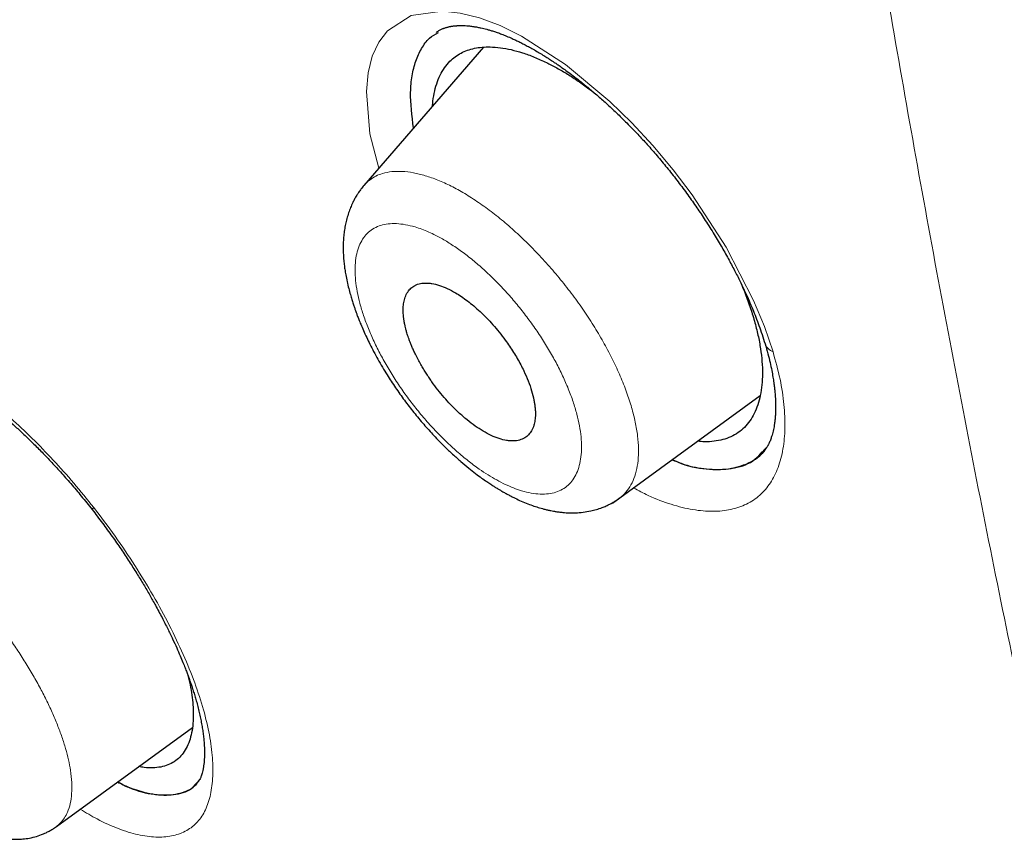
# Model space of a CAD drawing. Header units: millimetres. Extents: x 8 to 473, y 11 to 654.
# Tile 57 of 656: x 399 to 408, y 183 to 191. Entities that reach past the tile are written whole.
import ezdxf

# ---------------------------------------------------------------- set-up
doc = ezdxf.new("R2010")
doc.units = ezdxf.units.MM

msp = doc.modelspace()

# ---------------------------------------------------------------- linework, layer by layer
at = {"color": 7, "linetype": 'Continuous', "lineweight": 30}
for p, q in [((403.2013, 190.4372), (402.054, 189.11)), ((402.0554, 189.1089), (402.0565, 189.1104)), ((404.4393, 186.0588), (405.8571, 187.092)), ((405.9231, 186.5997), (405.85, 186.5239)), ((399.1063, 182.9566), (400.4093, 183.9061)), ((400.4512, 183.3771), (400.4244, 183.348)), ((400.4849, 183.4137), (400.4613, 183.3881)), ((400.4495, 183.3649), (400.4468, 183.3622)), ((399.1055, 182.9576), (399.1048, 182.957))]:
    msp.add_line(p, q, dxfattribs=at)
at = {"color": 8, "linetype": 'Continuous', "lineweight": 0, "flags": 128}
msp.add_lwpolyline([(402.1976, 189.2762), (402.1126, 189.6037), (402.0787, 190.013), (402.0951, 190.1915), (402.1343, 190.3493), (402.1964, 190.4841), (402.2804, 190.5946), (402.5084, 190.7408), (402.8069, 190.7834), (402.9791, 190.7645), (403.1647, 190.718), (403.3613, 190.6437), (403.5657, 190.5432), (403.9889, 190.2706), (404.4155, 189.9155), (404.6241, 189.7117), (404.8265, 189.4929), (405.0202, 189.2612), (405.203, 189.0192), (405.5295, 188.516), (405.7928, 188.0062), (405.8967, 187.756), (405.9798, 187.5129), (405.9798, 187.5129)], dxfattribs=at)
at = {"color": 8, "linetype": 'Continuous', "lineweight": 0}
for centre, radius, start, end in [((406.0258, 187.6352), 0.1307, 200.08327, 249.37572), ((399.4815, 185.9874), 0.0371, 122.53692, 162.17736)]:
    msp.add_arc(centre, radius, start, end, dxfattribs=at)
at = {"color": 7, "linetype": 'Continuous', "lineweight": 30}
for points, knots in [([(461.4343, 127.8744), (461.5028, 128.5627), (461.6393, 129.9326), (461.5397, 132.2118), (461.2898, 134.581), (460.9014, 137.0323), (460.3617, 139.7996), (459.6453, 142.8964), (458.7444, 146.3221), (457.6424, 150.206), (456.3447, 154.5431), (454.9302, 159.3122), (453.4496, 164.132), (451.8166, 169.0606), (450.26, 173.2838), (448.8522, 176.7547), (447.6792, 179.4251), (446.3576, 182.1693), (444.8471, 184.9928), (443.2049, 187.7272), (441.4397, 190.3395), (439.5907, 192.787), (437.5671, 195.1633), (435.4395, 197.4214), (433.265, 199.5544), (430.7073, 201.9013), (427.7673, 204.412), (424.4579, 207.0336), (421.1659, 209.4809), (417.8983, 211.771), (414.664, 213.894), (411.4751, 215.8488), (408.338, 217.6554), (405.2417, 219.3719), (402.1573, 221.0766), (399.0852, 222.7098), (396.0436, 224.2145), (393.0598, 225.5415), (390.1579, 226.6715), (387.3493, 227.6059), (384.6502, 228.3104), (382.3814, 228.6889), (380.5285, 228.788), (379.054, 228.6783), (377.7344, 228.3298), (376.6343, 227.685), (375.8051, 226.7211), (375.2059, 225.4174), (374.8688, 224.0286), (374.8192, 222.9724), (374.8004, 222.5711)], [0, 0, 0, 0, 0.0200047, 0.0398126, 0.0594823, 0.0790442, 0.098539, 0.1240032, 0.1493793, 0.1746635, 0.2089867, 0.2432628, 0.2776948, 0.3122934, 0.3470638, 0.3645565, 0.3821766, 0.3999474, 0.417905, 0.4360854, 0.4514078, 0.4669063, 0.4824142, 0.4977299, 0.5128612, 0.5278497, 0.5501285, 0.5722459, 0.5942634, 0.6162413, 0.6382062, 0.660093, 0.6818368, 0.7033851, 0.7249325, 0.7466767, 0.7685648, 0.7905255, 0.8125089, 0.8345238, 0.8566401, 0.8789195, 0.893908, 0.9090407, 0.9243532, 0.9398664, 0.9553564, 0.9706894, 0.9888644, 1, 1, 1, 1]), ([(459.2222, 127.7834), (459.279, 128.3336), (459.3924, 129.4332), (459.3537, 131.2404), (459.2029, 133.1259), (458.9459, 135.0845), (458.6061, 137.0963), (458.1198, 139.5444), (457.444, 142.4532), (456.5504, 145.8362), (455.5256, 149.4267), (454.3873, 153.2102), (453.1931, 157.1632), (451.9702, 161.1366), (450.6689, 165.1609), (449.2429, 169.2583), (447.9127, 172.7478), (446.7404, 175.5931), (445.7907, 177.7591), (444.7549, 179.9606), (443.6155, 182.1989), (442.3526, 184.4722), (441.0655, 186.5811), (439.779, 188.5047), (438.5312, 190.231), (437.1895, 191.9343), (435.6066, 193.7805), (433.7754, 195.7367), (431.7133, 197.7753), (429.4721, 199.8488), (427.0635, 201.9417), (424.497, 204.0378), (421.9262, 206.0238), (419.3606, 207.9095), (416.5941, 209.8481), (413.6375, 211.7986), (410.5048, 213.7281), (407.4068, 215.5186), (404.335, 217.224), (401.2742, 218.913), (398.2378, 220.5209), (395.2467, 221.9921), (392.5157, 223.1967), (390.0459, 224.1619), (387.8266, 224.9278), (385.6774, 225.5555), (383.6119, 226.0252), (381.7621, 226.2952), (380.1355, 226.3661), (378.7339, 226.2476), (377.5948, 225.9367), (376.7116, 225.4582), (376.0551, 224.8609), (375.5363, 224.1143), (375.1031, 223.1429), (374.7939, 221.9195), (374.6336, 220.4353), (374.6208, 218.8354), (374.7274, 217.1489), (374.9311, 215.3964), (375.3048, 212.9936), (375.9234, 209.8987), (376.8482, 206.079), (377.9052, 202.1902), (379.0464, 198.262), (380.2194, 194.3206), (381.3492, 190.5854), (382.4801, 187.0244), (383.6278, 183.6312), (384.8807, 180.1829), (386.1041, 177.1008), (386.9838, 174.9915), (387.4082, 174.0516), (387.4899, 173.8705)], [0, 0, 0, 0, 0.012215, 0.024412, 0.036596, 0.048766, 0.060927, 0.073082, 0.092172, 0.111249, 0.13031, 0.151946, 0.173571, 0.195212, 0.216878, 0.238563, 0.260269, 0.271132, 0.282006, 0.292893, 0.303792, 0.314705, 0.32563, 0.333834, 0.342045, 0.350258, 0.35847, 0.369407, 0.38033, 0.391239, 0.404312, 0.417369, 0.430424, 0.443476, 0.456526, 0.472832, 0.489119, 0.505383, 0.521624, 0.537868, 0.55414, 0.570431, 0.586733, 0.59978, 0.61283, 0.625882, 0.638943, 0.652018, 0.662926, 0.673848, 0.684783, 0.692993, 0.701206, 0.709417, 0.717621, 0.728547, 0.739459, 0.750357, 0.761244, 0.772118, 0.782981, 0.804686, 0.826372, 0.848038, 0.869678, 0.891304, 0.912939, 0.931134, 0.949343, 0.967563, 0.985796, 0.997263, 1, 1, 1, 1]), ([(404.4234, 216.6686), (404.5035, 216.6242), (404.6608, 216.5372), (404.8922, 216.4089), (405.1146, 216.2855), (405.3281, 216.1669), (405.5326, 216.0532), (405.7246, 215.9463), (405.9044, 215.846), (406.0725, 215.7522), (406.2325, 215.6627), (406.3845, 215.5776), (406.5336, 215.4941), (406.679, 215.4124), (406.8203, 215.333), (406.9515, 215.2592), (407.0729, 215.1908), (407.1872, 215.1262), (407.298, 215.0636), (407.4085, 215.0011), (407.6161, 214.8835), (407.9228, 214.7092), (408.3311, 214.476), (408.7447, 214.2382), (409.271, 213.9338), (409.9082, 213.5616), (410.6566, 213.1187), (411.4066, 212.6673), (412.1636, 212.204), (412.9276, 211.7285), (413.6986, 211.2405), (414.4714, 210.7429), (415.2461, 210.2357), (416.0226, 209.7188), (416.8008, 209.1922), (417.5627, 208.6683), (418.3081, 208.1481), (419.0367, 207.6322), (419.6377, 207.2005), (420.1106, 206.8571), (420.455, 206.6054), (420.7996, 206.3519), (421.1464, 206.0949), (421.464, 205.8581), (421.7536, 205.6407), (422.015, 205.4437), (422.281, 205.242), (422.5518, 205.0357), (422.8247, 204.8267), (423.0961, 204.6177), (423.3293, 204.4372), (423.5246, 204.2854), (423.6832, 204.1616), (423.8395, 204.0393), (423.993, 203.9188), (424.1285, 203.8121), (424.2442, 203.7207), (424.3387, 203.6459), (424.4117, 203.588), (424.4653, 203.5454), (424.5016, 203.5166), (424.5351, 203.49), (424.5632, 203.4676), (424.5842, 203.4509), (424.6001, 203.4382), (424.616, 203.4256), (424.6362, 203.4094), (424.6624, 203.3886), (424.6987, 203.3596), (424.7467, 203.3213), (424.8076, 203.2726), (424.8756, 203.2181), (424.9499, 203.1585), (425.0285, 203.0954), (425.1109, 203.0291), (425.1942, 202.9619), (425.277, 202.895), (425.4291, 202.7719), (425.6488, 202.5934), (425.9342, 202.3599), (426.2205, 202.1242), (426.508, 201.8858), (426.7995, 201.6425), (427.0916, 201.397), (427.3867, 201.1472), (427.6407, 200.9306), (427.8528, 200.7486), (428.0223, 200.6026), (428.1927, 200.4551), (428.3627, 200.3074), (428.5279, 200.1631), (428.6851, 200.0253), (428.8325, 199.8956), (428.971, 199.7732), (429.0928, 199.6651), (429.1991, 199.5706), (429.2909, 199.4887), (429.3771, 199.4116), (429.4598, 199.3375), (429.5521, 199.2546), (429.6588, 199.1585), (429.783, 199.0463), (429.9168, 198.9251), (430.0602, 198.7946), (430.2132, 198.6548), (430.3755, 198.5059), (430.5448, 198.3498), (430.7171, 198.1901), (430.8886, 198.0304), (431.1035, 197.8292), (431.3599, 197.5874), (431.6558, 197.3057), (431.9503, 197.0227), (432.2447, 196.7369), (432.5414, 196.446), (432.836, 196.154), (433.1294, 195.8602), (433.4483, 195.5372), (433.7921, 195.1845), (434.1603, 194.8011), (434.526, 194.4145), (434.8892, 194.0245), (435.2496, 193.631), (435.6071, 193.2343), (435.9605, 192.8349), (436.309, 192.4334), (436.6524, 192.0301), (436.9911, 191.6248), (437.3249, 191.2175), (437.652, 190.8108), (437.9731, 190.4041), (438.2897, 189.9952), (438.6053, 189.5799), (438.8615, 189.2361), (439.0597, 188.9664), (439.2006, 188.7728), (439.34, 188.5798), (439.4753, 188.3905), (439.6039, 188.2092), (439.7249, 188.0371), (439.8387, 187.8741), (439.946, 187.7193), (440.0367, 187.5876), (440.112, 187.4776), (440.1732, 187.3878), (440.2329, 187.3001), (440.2942, 187.2096), (440.3603, 187.1115), (440.4317, 187.0048), (440.5084, 186.8897), (440.5898, 186.7666), (440.6772, 186.6336), (440.7705, 186.4906), (440.8596, 186.3532), (440.9436, 186.2229), (441.0215, 186.1014), (441.0995, 185.979), (441.1746, 185.8607), (441.2433, 185.752), (441.3049, 185.654), (441.3597, 185.5667), (441.408, 185.4892), (441.4464, 185.4276), (441.4758, 185.3802), (441.4971, 185.346), (441.5143, 185.3182), (441.527, 185.2977), (441.5372, 185.2812), (441.5504, 185.2597), (441.5705, 185.2271), (441.5994, 185.1803), (441.635, 185.1223), (441.6772, 185.0535), (441.724, 184.9768), (441.7736, 184.8954), (441.8239, 184.8124), (441.8746, 184.7287), (441.9255, 184.6442), (442.0071, 184.5081), (442.1199, 184.3188), (442.2718, 184.0613), (442.4331, 183.7846), (442.6015, 183.492), (442.767, 183.2011), (442.9273, 182.9158), (443.0824, 182.6366), (443.2323, 182.3634), (443.4142, 182.0284), (443.6267, 181.6311), (443.8687, 181.1703), (444.1053, 180.7116), (444.3372, 180.2542), (444.5646, 179.7981), (444.7876, 179.3432), (445.0285, 178.8434), (445.2859, 178.2993), (445.5581, 177.7115), (445.7768, 177.2292), (445.9463, 176.8499), (446.0699, 176.5706), (446.1946, 176.2862), (446.3207, 175.9958), (446.4249, 175.7535), (446.5071, 175.5608), (446.5673, 175.4192), (446.6278, 175.2763), (446.6879, 175.1335), (446.7467, 174.9932), (446.8062, 174.8507), (446.8654, 174.7081), (446.9242, 174.5661), (446.979, 174.4329), (447.0299, 174.3087), (447.0771, 174.1933), (447.121, 174.0855), (447.1638, 173.9801), (447.2087, 173.8691), (447.2577, 173.7476), (447.311, 173.615), (447.3677, 173.4735), (447.4276, 173.3233), (447.4906, 173.1645), (447.5565, 172.9978), (447.6238, 172.8269), (447.7119, 172.602), (447.8188, 172.3277), (447.9505, 171.9869), (448.0849, 171.6364), (448.2221, 171.2753), (448.4302, 170.723), (448.7067, 169.9775), (449.0348, 169.0734), (449.3431, 168.2067), (449.6328, 167.3767), (449.9164, 166.5501), (450.2337, 165.609), (450.5823, 164.5548), (450.9597, 163.389), (451.3284, 162.2281), (451.6897, 161.0716), (452.0772, 159.8128), (452.4904, 158.4522), (452.93, 156.9897), (453.3664, 155.5298), (453.8029, 154.071), (454.239, 152.6141), (454.6713, 151.1606), (455.0731, 149.7929), (455.4434, 148.5112), (455.782, 147.3158), (456.0737, 146.2613), (456.3209, 145.3461), (456.4796, 144.7459), (456.5898, 144.3227), (456.6544, 144.0727), (456.7201, 143.8162), (456.787, 143.5527), (456.8483, 143.3091), (456.9038, 143.0866), (456.953, 142.8879), (457.0011, 142.6919), (457.047, 142.5033), (457.0866, 142.3397), (457.1203, 142.1995), (457.1486, 142.0811), (457.172, 141.9827), (457.1908, 141.9033), (457.2049, 141.8438), (457.2174, 141.7908), (457.2274, 141.7482), (457.2351, 141.7154), (457.2409, 141.6908), (457.2463, 141.6677), (457.2523, 141.642), (457.2597, 141.6101), (457.2693, 141.5689), (457.2813, 141.5175), (457.2958, 141.4553), (457.3117, 141.3863), (457.3434, 141.2487), (457.3906, 141.0424), (457.4476, 140.7893), (457.5004, 140.5523), (457.5484, 140.3335), (457.5961, 140.1137), (457.6428, 139.896), (457.6879, 139.6825), (457.7396, 139.4345), (457.797, 139.1542), (457.8595, 138.8424), (457.9179, 138.5443), (457.973, 138.257), (458.0251, 137.9786), (458.0758, 137.7011), (458.1256, 137.4224), (458.1748, 137.14), (458.2216, 136.8633), (458.2662, 136.5921), (458.3086, 136.327), (458.3441, 136.0972), (458.3726, 135.9074), (458.394, 135.7627), (458.4134, 135.6279), (458.4304, 135.5086), (458.445, 135.4037), (458.4575, 135.3123), (458.4691, 135.2269), (458.4803, 135.1429), (458.4918, 135.0554), (458.5038, 134.9625), (458.5163, 134.8644), (458.5292, 134.7613), (458.5426, 134.6516), (458.5565, 134.5352), (458.5734, 134.3908), (458.5926, 134.2201), (458.6134, 134.0259), (458.6333, 133.8321), (458.6519, 133.6395), (458.6695, 133.4482), (458.6828, 133.2926), (458.6927, 133.1723), (458.6994, 133.0867), (458.7059, 133.0017), (458.712, 132.9193), (458.7175, 132.8421), (458.7223, 132.7732), (458.7263, 132.7129), (458.7297, 132.6607), (458.7326, 132.6153), (458.735, 132.5766), (458.7369, 132.5445), (458.7386, 132.516), (458.7403, 132.4872), (458.7423, 132.4541), (458.7445, 132.4155), (458.7469, 132.3717), (458.7495, 132.3227), (458.7524, 132.2684), (458.7553, 132.2087), (458.7585, 132.1433), (458.7617, 132.0719), (458.765, 131.9946), (458.7683, 131.9119), (458.7714, 131.8242), (458.7747, 131.7255), (458.7777, 131.6197), (458.7803, 131.5103), (458.7823, 131.4051), (458.7838, 131.3044), (458.7848, 131.2084), (458.7853, 131.1197), (458.7855, 131.0381), (458.7853, 130.9677), (458.785, 130.9056), (458.7846, 130.8478), (458.7839, 130.7866), (458.783, 130.7209), (458.7817, 130.6426), (458.7797, 130.5507), (458.7768, 130.4443), (458.7735, 130.347), (458.7701, 130.2604), (458.7669, 130.1859), (458.7633, 130.1101), (458.7595, 130.0357), (458.7555, 129.9659), (458.7516, 129.9022), (458.7479, 129.8444), (458.7443, 129.7921), (458.7409, 129.7448), (458.7378, 129.7025), (458.7349, 129.6655), (458.7324, 129.6341), (458.7302, 129.6071), (458.7284, 129.585), (458.7268, 129.5659), (458.7254, 129.5492), (458.7238, 129.5308), (458.7218, 129.5088), (458.7193, 129.4808), (458.7162, 129.4467), (458.7123, 129.4062), (458.7077, 129.3595), (458.7024, 129.3066), (458.6961, 129.2476), (458.6889, 129.1826), (458.6807, 129.1115), (458.6713, 129.0344), (458.6607, 128.9515), (458.6487, 128.8628), (458.6352, 128.7684), (458.6201, 128.6684), (458.6032, 128.5629), (458.5842, 128.452), (458.5633, 128.3358), (458.5479, 128.2571), (458.54, 128.2167)], [0, 0, 0, 0, 0.00246, 0.004828, 0.007103, 0.009285, 0.011374, 0.013371, 0.015169, 0.016884, 0.018517, 0.020068, 0.021536, 0.023078, 0.024518, 0.025855, 0.027089, 0.028228, 0.029348, 0.030473, 0.031603, 0.035684, 0.039833, 0.044047, 0.048279, 0.055837, 0.063394, 0.07095, 0.078506, 0.086216, 0.093926, 0.101636, 0.109346, 0.117055, 0.124765, 0.132474, 0.139655, 0.146834, 0.154015, 0.1574, 0.160784, 0.164169, 0.167556, 0.171003, 0.17352, 0.176084, 0.178695, 0.181351, 0.184052, 0.186724, 0.189334, 0.190913, 0.192469, 0.194001, 0.195511, 0.196986, 0.19799, 0.198916, 0.199765, 0.200139, 0.200495, 0.200834, 0.201123, 0.201323, 0.20145, 0.201592, 0.201791, 0.202047, 0.202362, 0.202861, 0.203459, 0.204156, 0.204862, 0.205648, 0.20647, 0.207288, 0.208101, 0.208911, 0.211769, 0.214574, 0.217326, 0.220214, 0.22306, 0.225936, 0.228847, 0.231792, 0.233456, 0.235132, 0.236818, 0.238514, 0.240179, 0.241728, 0.243189, 0.244564, 0.245853, 0.246822, 0.247736, 0.248594, 0.249397, 0.250207, 0.251351, 0.25259, 0.253923, 0.255357, 0.256887, 0.258512, 0.260231, 0.261975, 0.263697, 0.265398, 0.26846, 0.27145, 0.274368, 0.277415, 0.280434, 0.283452, 0.286469, 0.289487, 0.293335, 0.297186, 0.301038, 0.304893, 0.308752, 0.312618, 0.316483, 0.320333, 0.324177, 0.328016, 0.331853, 0.335689, 0.339456, 0.343247, 0.347096, 0.351007, 0.352779, 0.354564, 0.356361, 0.358114, 0.35979, 0.361359, 0.362853, 0.364272, 0.365615, 0.366468, 0.367288, 0.368074, 0.36887, 0.369766, 0.370766, 0.371804, 0.372934, 0.374158, 0.375474, 0.376881, 0.377957, 0.37908, 0.380245, 0.381351, 0.382361, 0.38326, 0.384067, 0.384782, 0.385405, 0.38577, 0.386093, 0.386351, 0.386536, 0.386659, 0.386807, 0.387128, 0.387559, 0.388099, 0.38873, 0.389459, 0.390216, 0.390981, 0.391753, 0.392531, 0.393318, 0.395517, 0.397771, 0.400454, 0.403196, 0.405899, 0.40855, 0.411148, 0.413694, 0.416188, 0.420529, 0.424846, 0.429163, 0.433481, 0.437802, 0.442123, 0.446445, 0.45209, 0.457737, 0.463383, 0.466045, 0.468743, 0.471505, 0.474331, 0.47722, 0.47859, 0.479974, 0.481372, 0.482784, 0.484171, 0.485496, 0.486978, 0.488373, 0.489682, 0.490906, 0.492043, 0.493094, 0.494092, 0.495164, 0.49638, 0.497691, 0.499097, 0.500578, 0.502152, 0.503818, 0.50554, 0.507242, 0.510525, 0.513727, 0.517435, 0.521029, 0.524569, 0.534051, 0.543533, 0.552, 0.560466, 0.568933, 0.5774, 0.589495, 0.60159, 0.613685, 0.62578, 0.637875, 0.653302, 0.668729, 0.684157, 0.699585, 0.715012, 0.730438, 0.745865, 0.758697, 0.771529, 0.78436, 0.792828, 0.801296, 0.803961, 0.806689, 0.809498, 0.812389, 0.815361, 0.817528, 0.819737, 0.821932, 0.824017, 0.825989, 0.827363, 0.828677, 0.82993, 0.83064, 0.831321, 0.831914, 0.832405, 0.832743, 0.833008, 0.833229, 0.833512, 0.833867, 0.834294, 0.834889, 0.835584, 0.836375, 0.837196, 0.840193, 0.84329, 0.845703, 0.848174, 0.850673, 0.853132, 0.855549, 0.857923, 0.861569, 0.86511, 0.868594, 0.8718, 0.875007, 0.878213, 0.881422, 0.884697, 0.888066, 0.89111, 0.894227, 0.897417, 0.899248, 0.900966, 0.902569, 0.904058, 0.905232, 0.906325, 0.907335, 0.9083, 0.909348, 0.910489, 0.91165, 0.912895, 0.914222, 0.915633, 0.917127, 0.919487, 0.921872, 0.924252, 0.926627, 0.928996, 0.93136, 0.93243, 0.933499, 0.934567, 0.935624, 0.9366, 0.937481, 0.938224, 0.938883, 0.939458, 0.939948, 0.940353, 0.940679, 0.941031, 0.941451, 0.941941, 0.942502, 0.943125, 0.943817, 0.944581, 0.945414, 0.946335, 0.947329, 0.948396, 0.949536, 0.950729, 0.952236, 0.953663, 0.955011, 0.956368, 0.957633, 0.958807, 0.959889, 0.960881, 0.961618, 0.962376, 0.963196, 0.96408, 0.965027, 0.966363, 0.967808, 0.969362, 0.970346, 0.97137, 0.972433, 0.973483, 0.974457, 0.975339, 0.976146, 0.976878, 0.977537, 0.978138, 0.978661, 0.979103, 0.979468, 0.979806, 0.980045, 0.980281, 0.980519, 0.980827, 0.981225, 0.981714, 0.982294, 0.982964, 0.983726, 0.984578, 0.985522, 0.986557, 0.987683, 0.9889, 0.990209, 0.99161, 0.993103, 0.994688, 0.996366, 0.998136, 1, 1, 1, 1]), ([(402.7461, 190.5782), (402.7505, 190.5814), (402.7588, 190.5874), (402.7723, 190.5958), (402.7857, 190.6031), (402.8, 190.6099), (402.8125, 190.6152), (402.8218, 190.6187), (402.8328, 190.6227), (402.8462, 190.6268), (402.8596, 190.6303), (402.8701, 190.6328), (402.8794, 190.6348), (402.8883, 190.6365), (402.8978, 190.6381), (402.9091, 190.6398), (402.9213, 190.6413), (402.9334, 190.6425), (402.9437, 190.6433), (402.9542, 190.6439), (402.9679, 190.6446), (402.9878, 190.6449), (403.0126, 190.6445), (403.04, 190.643), (403.0718, 190.6402), (403.1064, 190.6357), (403.1428, 190.6296), (403.1754, 190.6229), (403.2048, 190.6161), (403.2332, 190.6088), (403.2636, 190.6003), (403.2975, 190.5898), (403.3351, 190.5772), (403.3772, 190.5618), (403.4251, 190.5427), (403.4711, 190.5228), (403.5136, 190.5031), (403.5508, 190.4851), (403.5906, 190.4649), (403.6332, 190.4423), (403.6785, 190.4172), (403.7249, 190.3902), (403.7686, 190.3638), (403.8054, 190.3408), (403.8327, 190.3232), (403.8511, 190.3112), (403.864, 190.3027), (403.8752, 190.2952), (403.8878, 190.2868), (403.9024, 190.2769), (403.9188, 190.2657), (403.9371, 190.253), (403.966, 190.2327), (404.0074, 190.2029), (404.062, 190.1623), (404.1276, 190.1118), (404.2036, 190.0507), (404.2905, 189.9775), (404.3822, 189.8963), (404.4786, 189.8066), (404.5791, 189.7082), (404.678, 189.6062), (404.7745, 189.5013), (404.8681, 189.3946), (404.9629, 189.2807), (405.0579, 189.1603), (405.1504, 189.0365), (405.238, 188.9128), (405.3229, 188.7865), (405.404, 188.6587), (405.4808, 188.5307), (405.5491, 188.4098), (405.6096, 188.2965), (405.6628, 188.191), (405.7092, 188.0935), (405.7493, 188.0041), (405.7841, 187.9221), (405.8157, 187.8433), (405.8459, 187.7631), (405.8758, 187.6779), (405.8937, 187.6203), (405.903, 187.5905)], [0, 0, 0, 0, 0.013812, 0.025833, 0.036057, 0.044601, 0.052123, 0.060625, 0.068635, 0.076719, 0.082395, 0.087541, 0.092146, 0.096255, 0.101379, 0.106635, 0.112973, 0.119049, 0.123774, 0.127147, 0.133179, 0.141262, 0.151401, 0.162154, 0.172366, 0.186555, 0.199438, 0.210409, 0.219346, 0.22763, 0.236666, 0.246644, 0.257394, 0.268923, 0.281906, 0.296722, 0.305842, 0.315543, 0.325825, 0.336692, 0.348144, 0.360185, 0.371629, 0.380686, 0.387409, 0.391728, 0.394173, 0.396759, 0.399787, 0.403256, 0.407167, 0.411519, 0.416314, 0.427794, 0.440962, 0.454926, 0.474133, 0.494551, 0.516178, 0.539013, 0.563055, 0.588306, 0.610916, 0.63442, 0.658812, 0.684102, 0.709975, 0.734978, 0.758932, 0.785543, 0.81071, 0.834425, 0.856681, 0.877472, 0.896797, 0.914654, 0.931044, 0.946409, 0.962883, 0.980747, 1, 1, 1, 1]), ([(402.5307, 189.6616), (402.516, 189.7792), (402.4932, 189.9601), (402.5145, 190.1644), (402.5487, 190.3068), (402.6058, 190.4259), (402.6728, 190.5255), (402.7388, 190.5613), (402.7689, 190.5776)], [0, 0, 0, 0, 0.277672, 0.426953, 0.576241, 0.725429, 0.874467, 1, 1, 1, 1]), ([(402.7132, 189.8726), (402.7135, 189.8798), (402.7152, 189.9231), (402.7276, 189.9949), (402.7509, 190.0868), (402.7843, 190.1688), (402.8268, 190.2412), (402.8757, 190.2998), (402.929, 190.3461), (402.9853, 190.3814), (403.0474, 190.4086), (403.1148, 190.4274), (403.1873, 190.4381), (403.2696, 190.4409), (403.3624, 190.4339), (403.4662, 190.4151), (403.575, 190.3848), (403.6879, 190.3441), (403.7662, 190.3077), (403.8053, 190.2895)], [0, 0, 0, 0, 0.012964, 0.078592, 0.144278, 0.210027, 0.275851, 0.34178, 0.39684, 0.452017, 0.507103, 0.562081, 0.616983, 0.671826, 0.73757, 0.803253, 0.86888, 0.934457, 1, 1, 1, 1]), ([(403.8053, 190.2895), (403.8384, 190.2727), (403.9046, 190.2392), (404.0061, 190.1794), (404.1088, 190.1125), (404.199, 190.0491), (404.2547, 190.0056), (404.2759, 189.9891)], [0, 0, 0, 0, 0.216671, 0.433438, 0.650272, 0.867234, 1, 1, 1, 1]), ([(402.0561, 189.1112), (402.0459, 189.099), (402.0275, 189.0768), (402.0047, 189.0446), (401.9879, 189.0187), (401.9755, 188.998), (401.9656, 188.9803), (401.9564, 188.9632), (401.9427, 188.9356), (401.9255, 188.8971), (401.9064, 188.8456), (401.8903, 188.7923), (401.8774, 188.7375), (401.8677, 188.6828), (401.8606, 188.6261), (401.8565, 188.5685), (401.8553, 188.5128), (401.8565, 188.4584), (401.8596, 188.405), (401.8648, 188.3531), (401.8716, 188.3022), (401.8805, 188.2479), (401.8927, 188.1865), (401.9075, 188.1235), (401.9227, 188.0667), (401.9373, 188.0171), (401.9505, 187.9757), (401.9624, 187.9402), (401.9721, 187.9124), (401.9794, 187.8923), (401.9853, 187.8761), (401.9935, 187.8542), (402.0064, 187.821), (402.0255, 187.7737), (402.0505, 187.7154), (402.0796, 187.6517), (402.1124, 187.5839), (402.1482, 187.5141), (402.1881, 187.4406), (402.2312, 187.3658), (402.2867, 187.2746), (402.3565, 187.1679), (402.4424, 187.0473), (402.5329, 186.93), (402.6277, 186.8166), (402.7261, 186.7076), (402.8192, 186.6122), (402.9059, 186.5296), (402.9835, 186.4602), (403.0572, 186.3983), (403.1236, 186.346), (403.181, 186.3033), (403.2293, 186.2692), (403.2684, 186.2429), (403.2952, 186.2256), (403.3125, 186.2146), (403.3253, 186.2066), (403.3422, 186.1962), (403.3657, 186.1822), (403.3948, 186.1653), (403.4271, 186.1473), (403.4599, 186.1299), (403.5003, 186.1095), (403.5505, 186.0857), (403.6109, 186.06), (403.6702, 186.0376), (403.7269, 186.0188), (403.7745, 186.0053), (403.8145, 185.9954), (403.8453, 185.9887), (403.875, 185.983), (403.9075, 185.9777), (403.943, 185.973), (403.9784, 185.9697), (404.025, 185.9669), (404.0843, 185.9666), (404.1575, 185.9722), (404.2247, 185.9833), (404.2858, 185.9988), (404.3287, 186.0133), (404.3595, 186.0256), (404.3788, 186.0339), (404.4014, 186.0444), (404.43, 186.0592), (404.466, 186.0801), (404.491, 186.0976), (404.5049, 186.1072)], [0, 0, 0, 0, 0.011576, 0.021057, 0.028438, 0.033769, 0.038469, 0.04318, 0.047903, 0.060926, 0.073944, 0.08806, 0.101496, 0.114895, 0.128453, 0.142649, 0.156293, 0.167625, 0.1808, 0.193214, 0.203149, 0.215503, 0.22988, 0.244057, 0.257352, 0.267283, 0.276448, 0.284303, 0.290281, 0.294388, 0.297237, 0.300709, 0.308607, 0.318821, 0.33135, 0.34619, 0.359728, 0.374745, 0.390687, 0.406656, 0.422648, 0.449346, 0.47598, 0.502573, 0.529173, 0.555819, 0.582546, 0.602668, 0.622859, 0.641779, 0.658441, 0.672828, 0.684922, 0.694685, 0.702105, 0.704938, 0.707526, 0.711563, 0.717284, 0.724696, 0.73291, 0.74091, 0.748695, 0.762528, 0.777618, 0.792738, 0.805873, 0.819228, 0.827412, 0.835032, 0.841714, 0.849142, 0.858538, 0.867409, 0.874868, 0.892406, 0.910313, 0.928052, 0.941452, 0.955585, 0.960349, 0.965118, 0.970483, 0.978052, 0.9879, 1, 1, 1, 1]), ([(403.1974, 186.7517), (403.2239, 186.7369), (403.2771, 186.7074), (403.353, 186.6778), (403.4126, 186.6629), (403.4573, 186.6574), (403.4893, 186.6566), (403.5196, 186.6591), (403.5479, 186.6649), (403.5742, 186.674), (403.6038, 186.6892), (403.6351, 186.7143), (403.6649, 186.754), (403.6852, 186.802), (403.6969, 186.8554), (403.7003, 186.9021), (403.6996, 186.9433), (403.6971, 186.9767), (403.6926, 187.012), (403.6833, 187.0651), (403.6649, 187.1381), (403.632, 187.2326), (403.5953, 187.3171), (403.5592, 187.3894), (403.5266, 187.4485), (403.4909, 187.5077), (403.4525, 187.5667), (403.4068, 187.6316), (403.3535, 187.701), (403.2928, 187.7727), (403.2312, 187.8389), (403.1695, 187.8993), (403.1083, 187.9537), (403.0483, 188.0017), (402.9901, 188.0436), (402.9252, 188.0847), (402.8539, 188.1224), (402.7778, 188.1527), (402.7182, 188.1676), (402.6735, 188.173), (402.6415, 188.1739), (402.6112, 188.1715), (402.5829, 188.1657), (402.5566, 188.1566), (402.527, 188.1414), (402.4956, 188.1163), (402.4657, 188.0764), (402.4455, 188.0284), (402.434, 187.975), (402.4298, 187.9163), (402.4324, 187.868), (402.4363, 187.8358), (402.4377, 187.8254), (402.4393, 187.8148), (402.4411, 187.8041), (402.4431, 187.7932), (402.445, 187.7829), (402.4474, 187.7711), (402.4509, 187.7553), (402.4564, 187.7323), (402.4632, 187.7075), (402.4706, 187.6825), (402.4782, 187.659), (402.4873, 187.6328), (402.4981, 187.6038), (402.5108, 187.5721), (402.5257, 187.5376), (402.5443, 187.4971), (402.5667, 187.4522), (402.5922, 187.4047), (402.6181, 187.3598), (402.644, 187.3175), (402.6696, 187.2781), (402.6946, 187.2414), (402.73, 187.1917), (402.7774, 187.1299), (402.8383, 187.0578), (402.9001, 186.9912), (402.9685, 186.9242), (403.0428, 186.8594), (403.1218, 186.7989), (403.1725, 186.7672), (403.1974, 186.7517)], [0, 0, 0, 0, 0.02052, 0.041156, 0.061911, 0.072341, 0.082801, 0.093293, 0.103817, 0.114373, 0.124962, 0.142724, 0.161712, 0.181927, 0.1979, 0.214564, 0.223159, 0.231926, 0.240868, 0.249982, 0.270803, 0.291627, 0.312455, 0.324839, 0.337279, 0.349773, 0.362322, 0.374926, 0.391941, 0.408555, 0.424769, 0.440584, 0.456001, 0.471021, 0.485644, 0.499871, 0.520409, 0.54106, 0.561826, 0.57226, 0.582723, 0.593217, 0.603742, 0.614299, 0.624887, 0.642776, 0.661837, 0.68207, 0.698021, 0.714633, 0.734021, 0.736623, 0.739239, 0.74187, 0.744515, 0.747174, 0.749847, 0.75195, 0.755684, 0.761049, 0.768044, 0.772773, 0.778035, 0.783829, 0.790156, 0.797015, 0.804406, 0.81233, 0.822837, 0.832819, 0.842274, 0.851202, 0.859605, 0.867481, 0.874831, 0.89196, 0.908664, 0.924944, 0.940801, 0.961281, 0.981013, 1, 1, 1, 1]), ([(405.6701, 188.1749), (405.6821, 188.1467), (405.7149, 188.0698), (405.7591, 187.9469), (405.803, 187.8071), (405.837, 187.6717), (405.8613, 187.5417), (405.8755, 187.4183), (405.8799, 187.3021), (405.8745, 187.1936), (405.8595, 187.0935), (405.8351, 187.0021), (405.8014, 186.9201), (405.7586, 186.8479), (405.7068, 186.786), (405.6462, 186.7351), (405.5769, 186.6957), (405.4996, 186.6679), (405.4145, 186.6522), (405.3334, 186.647), (405.2783, 186.652), (405.2561, 186.654)], [0, 0, 0, 0, 0.031778, 0.086641, 0.141587, 0.19665, 0.251794, 0.306808, 0.36172, 0.416558, 0.471339, 0.526069, 0.580754, 0.6354, 0.690025, 0.744657, 0.799314, 0.853952, 0.908604, 0.963291, 1, 1, 1, 1]), ([(405.903, 187.5905), (405.9125, 187.5582), (405.9304, 187.4966), (405.9513, 187.4117), (405.9672, 187.3373), (405.9789, 187.2731), (405.9871, 187.2193), (405.9928, 187.1751), (405.9966, 187.1395), (405.9992, 187.1112), (406.0008, 187.0888), (406.0025, 187.062), (406.0041, 187.0264), (406.0048, 186.9815), (406.0039, 186.9363), (406.0016, 186.8947), (405.9983, 186.8575), (405.9928, 186.8138), (405.9842, 186.765), (405.974, 186.7247), (405.9659, 186.6981), (405.9604, 186.6818), (405.9542, 186.665), (405.9474, 186.6484), (405.9409, 186.634), (405.9357, 186.6233), (405.9321, 186.6162), (405.9298, 186.6113), (405.9248, 186.6022), (405.918, 186.5911), (405.9135, 186.5845), (405.9116, 186.5817)], [0, 0, 0, 0, 0.06709, 0.127821, 0.182277, 0.230517, 0.272589, 0.306569, 0.335143, 0.358329, 0.376142, 0.391287, 0.426722, 0.469862, 0.513383, 0.554592, 0.592614, 0.627996, 0.69569, 0.762354, 0.784279, 0.808219, 0.834166, 0.862036, 0.888059, 0.910165, 0.928412, 0.944582, 0.96301, 0.98404, 1, 1, 1, 1]), ([(397.3721, 187.4555), (397.3733, 187.4564), (397.3756, 187.4581), (397.3809, 187.4615), (397.3892, 187.4659), (397.3978, 187.4696), (397.4047, 187.4722), (397.4117, 187.4745), (397.4209, 187.477), (397.4311, 187.4794), (397.4424, 187.4814), (397.4538, 187.4829), (397.4648, 187.484), (397.4748, 187.4846), (397.485, 187.485), (397.4964, 187.4852), (397.5092, 187.485), (397.5231, 187.4844), (397.5376, 187.4833), (397.5553, 187.4816), (397.5759, 187.4789), (397.5997, 187.475), (397.6249, 187.4699), (397.6503, 187.4641), (397.6761, 187.4573), (397.7029, 187.4496), (397.7314, 187.4405), (397.7629, 187.4297), (397.7998, 187.4158), (397.8402, 187.3993), (397.8813, 187.3811), (397.918, 187.3637), (397.9495, 187.348), (397.9751, 187.3348), (397.9954, 187.3239), (398.0136, 187.3139), (398.0319, 187.3037), (398.0513, 187.2927), (398.0743, 187.2792), (398.1025, 187.2623), (398.1379, 187.2404), (398.1809, 187.2129), (398.2316, 187.1791), (398.2901, 187.1383), (398.3567, 187.0898), (398.4315, 187.0327), (398.5145, 186.9662), (398.6058, 186.8894), (398.6961, 186.8095), (398.784, 186.7282), (398.8681, 186.6473), (398.9564, 186.5589), (399.0486, 186.4629), (399.1443, 186.3589), (399.2431, 186.2467), (399.3447, 186.1264), (399.412, 186.0418), (399.4463, 185.9987)], [0, 0, 0, 0, 0.019389, 0.036081, 0.050085, 0.062047, 0.072387, 0.084784, 0.097574, 0.112809, 0.125331, 0.138439, 0.150247, 0.159498, 0.167518, 0.177468, 0.188988, 0.198951, 0.210501, 0.221778, 0.236382, 0.252145, 0.267621, 0.282584, 0.296629, 0.311264, 0.326066, 0.34146, 0.359132, 0.379336, 0.397435, 0.414014, 0.427948, 0.439235, 0.448074, 0.456103, 0.463682, 0.471955, 0.480611, 0.491941, 0.506044, 0.522928, 0.5426, 0.565072, 0.590355, 0.618463, 0.649409, 0.683203, 0.719856, 0.749228, 0.780212, 0.812809, 0.847018, 0.882839, 0.920271, 0.959321, 1, 1, 1, 1]), ([(405.0124, 186.4764), (405.0415, 186.4643), (405.1485, 186.4198), (405.3234, 186.3863), (405.5361, 186.378), (405.7295, 186.43), (405.8552, 186.503), (405.9036, 186.5706), (405.9116, 186.5817)], [0, 0, 0, 0, 0.0734855, 0.2700553, 0.482096, 0.7095864, 0.9524706, 1, 1, 1, 1]), ([(405.0139, 186.4775), (405.042, 186.4652), (405.1709, 186.4088), (405.3763, 186.3771), (405.6151, 186.3892), (405.7848, 186.4492), (405.8536, 186.5272), (405.8759, 186.5524)], [0, 0, 0, 0, 0.0745344, 0.3417725, 0.6076427, 0.8730232, 1, 1, 1, 1]), ([(405.8852, 186.5478), (405.8845, 186.5471), (405.8786, 186.5401), (405.8726, 186.5345), (405.8672, 186.5295)], [0, 0, 0, 0, 0.1061014, 1, 1, 1, 1]), ([(396.6869, 185.9899), (396.6769, 185.9779), (396.659, 185.9562), (396.6374, 185.9251), (396.6218, 185.9003), (396.61, 185.8798), (396.5998, 185.8609), (396.5858, 185.8327), (396.5696, 185.7955), (396.5531, 185.7494), (396.5394, 185.702), (396.5279, 185.6509), (396.5191, 185.5961), (396.5136, 185.5403), (396.511, 185.4832), (396.5116, 185.4126), (396.517, 185.3384), (396.527, 185.2629), (396.5387, 185.1976), (396.5523, 185.1351), (396.5672, 185.0765), (396.5834, 185.0193), (396.6014, 184.9617), (396.6231, 184.8984), (396.6481, 184.831), (396.677, 184.759), (396.7108, 184.6808), (396.7472, 184.6026), (396.7862, 184.524), (396.8272, 184.4459), (396.874, 184.3616), (396.9273, 184.2711), (396.9876, 184.1748), (397.055, 184.0733), (397.1299, 183.9676), (397.2106, 183.8605), (397.2941, 183.7565), (397.3768, 183.6596), (397.4566, 183.5712), (397.5331, 183.4911), (397.6058, 183.419), (397.6743, 183.3545), (397.7386, 183.297), (397.8042, 183.2414), (397.8703, 183.1884), (397.9366, 183.1387), (397.9973, 183.0961), (398.0534, 183.0592), (398.1062, 183.0268), (398.1516, 183.0007), (398.1929, 182.9784), (398.2331, 182.958), (398.2792, 182.9362), (398.3277, 182.9154), (398.3732, 182.8979), (398.4166, 182.883), (398.4605, 182.8696), (398.5071, 182.8576), (398.5534, 182.848), (398.6023, 182.8401), (398.6539, 182.8348), (398.7111, 182.8328), (398.7688, 182.8348), (398.8312, 182.8421), (398.8961, 182.8558), (398.9469, 182.8723), (398.9829, 182.8868), (399.0074, 182.8978), (399.0366, 182.9126), (399.0703, 182.9321), (399.0931, 182.948), (399.1053, 182.9565)], [0, 0, 0, 0, 0.011441, 0.02061, 0.027498, 0.032691, 0.037953, 0.043403, 0.056044, 0.068156, 0.080117, 0.093275, 0.10772, 0.122175, 0.135745, 0.151294, 0.173518, 0.190335, 0.204991, 0.219796, 0.234061, 0.245628, 0.259172, 0.273356, 0.288387, 0.304327, 0.321212, 0.33997, 0.355548, 0.372426, 0.390612, 0.410115, 0.430956, 0.453126, 0.476514, 0.501129, 0.525629, 0.548846, 0.570805, 0.591518, 0.610995, 0.629241, 0.646259, 0.66205, 0.681191, 0.698435, 0.714375, 0.72904, 0.742641, 0.755881, 0.764715, 0.775114, 0.787417, 0.800846, 0.813065, 0.822967, 0.834367, 0.846952, 0.858944, 0.870072, 0.884611, 0.898229, 0.912647, 0.927552, 0.944533, 0.960955, 0.965956, 0.972237, 0.980016, 0.989279, 1, 1, 1, 1]), ([(399.4463, 185.9987), (399.4797, 185.9554), (399.5451, 185.8706), (399.6375, 185.7433), (399.723, 185.6202), (399.8017, 185.5016), (399.8738, 185.3881), (399.9395, 185.2802), (399.9992, 185.178), (400.0586, 185.0721), (400.1163, 184.9644), (400.171, 184.8566), (400.2177, 184.7599), (400.257, 184.6741), (400.2898, 184.5991), (400.3164, 184.5353), (400.3377, 184.4822), (400.3543, 184.4391), (400.3678, 184.4029), (400.3797, 184.37), (400.3912, 184.3374), (400.4024, 184.3042), (400.4149, 184.266), (400.4285, 184.2227), (400.4431, 184.1729), (400.4578, 184.1195), (400.4715, 184.0647), (400.484, 184.0095), (400.4948, 183.956), (400.5041, 183.903), (400.5117, 183.8514), (400.5175, 183.8023), (400.5213, 183.7585), (400.5235, 183.7216), (400.5246, 183.6909), (400.5249, 183.6624), (400.5245, 183.6331), (400.5231, 183.6022), (400.5206, 183.5706), (400.5169, 183.5391), (400.5118, 183.5084), (400.5058, 183.4808), (400.4996, 183.4584), (400.4937, 183.4406), (400.4883, 183.4266), (400.4835, 183.4156), (400.4801, 183.4085), (400.4785, 183.4054), (400.4782, 183.4049)], [0, 0, 0, 0, 0.041934, 0.082154, 0.120653, 0.157418, 0.192434, 0.225688, 0.257169, 0.286867, 0.323681, 0.357312, 0.387763, 0.415041, 0.439156, 0.46012, 0.477292, 0.491581, 0.503074, 0.513927, 0.525115, 0.536636, 0.548492, 0.565337, 0.58292, 0.602579, 0.62471, 0.64542, 0.667215, 0.689182, 0.711312, 0.7336, 0.754836, 0.772191, 0.786947, 0.800942, 0.816983, 0.835087, 0.854036, 0.874661, 0.896927, 0.918856, 0.939029, 0.956579, 0.971492, 0.985064, 0.997544, 1, 1, 1, 1]), ([(400.3623, 184.4174), (400.3668, 184.4003), (400.3805, 184.3479), (400.3963, 184.2649), (400.4102, 184.1687), (400.4172, 184.0782), (400.4178, 183.9877), (400.4104, 183.899), (400.3935, 183.8143), (400.3675, 183.7392), (400.3326, 183.6742), (400.289, 183.6199), (400.2366, 183.5767), (400.1757, 183.5453), (400.1068, 183.5255), (400.0302, 183.5179), (399.9596, 183.5196), (399.9124, 183.5283), (399.8952, 183.5315)], [0, 0, 0, 0, 0.0281623, 0.0867098, 0.1451685, 0.203566, 0.2619186, 0.331888, 0.4018077, 0.4716775, 0.5415007, 0.611292, 0.6810842, 0.7508944, 0.8206702, 0.8904572, 0.9602877, 1, 1, 1, 1]), ([(399.6918, 183.3833), (399.7075, 183.375), (399.7861, 183.3335), (399.9397, 183.2828), (400.1386, 183.2467), (400.3133, 183.2752), (400.426, 183.3293), (400.4672, 183.3889), (400.4782, 183.4049)], [0, 0, 0, 0, 0.043365, 0.216933, 0.465249, 0.6994, 0.919314, 1, 1, 1, 1]), ([(399.6938, 183.3847), (399.7285, 183.3666), (399.8556, 183.3001), (400.0476, 183.2555), (400.2545, 183.2586), (400.3846, 183.2961), (400.4281, 183.351), (400.434, 183.3585)], [0, 0, 0, 0, 0.10637, 0.389456, 0.672694, 0.955558, 1, 1, 1, 1])]:
    msp.add_open_spline(points, degree=3, knots=knots, dxfattribs=at)
at = {"color": 8, "linetype": 'Continuous', "lineweight": 0}
for points, knots in [([(383.7726, 183.5421), (383.4441, 184.4808), (382.6976, 186.6138), (381.5178, 190.3076), (380.2027, 194.6367), (378.785, 199.3887), (377.4349, 204.108), (376.2484, 208.7392), (375.4694, 212.4815), (375.0199, 215.3707), (374.8052, 217.4594), (374.7474, 219.4322), (374.8904, 221.2468), (375.2644, 222.7586), (375.8648, 223.9484), (376.6588, 224.8252), (377.6878, 225.4316), (378.9296, 225.7681), (380.33, 225.8851), (382.1106, 225.8036), (384.3062, 225.4552), (386.9256, 224.7832), (389.6445, 223.8933), (392.7583, 222.6889), (396.3034, 221.0944), (400.2904, 219.0432), (402.999, 217.5489), (404.3569, 216.7998)], [0, 0, 0, 0, 0.03529, 0.080193, 0.14146, 0.2027, 0.263915, 0.325107, 0.386384, 0.417192, 0.448094, 0.47895, 0.509712, 0.540611, 0.566413, 0.592102, 0.617891, 0.643716, 0.669447, 0.695164, 0.73379, 0.772217, 0.81021, 0.848036, 0.898452, 0.949094, 1, 1, 1, 1]), ([(404.3569, 216.7998), (405.7188, 216.0434), (408.4356, 214.5345), (412.5561, 212.0892), (416.3729, 209.5979), (419.8755, 207.1338), (423.0606, 204.7509), (426.2692, 202.1948), (429.116, 199.7484), (431.5746, 197.4797), (433.642, 195.4408), (435.6434, 193.3058), (437.5325, 191.082), (439.2773, 188.8), (440.9676, 186.3414), (442.5639, 183.737), (444.0486, 181.02), (445.3645, 178.3508), (446.5413, 175.7293), (447.9497, 172.3078), (449.503, 168.1351), (451.1333, 163.2579), (452.6086, 158.4693), (454.0251, 153.7185), (455.4095, 149.0879), (456.6505, 144.6362), (457.6891, 140.4085), (458.3721, 136.9036), (458.7655, 134.0828), (458.9407, 131.895), (458.9675, 129.8038), (458.7822, 128.5595), (458.6891, 127.9348)], [0, 0, 0, 0, 0.041621, 0.083027, 0.124254, 0.155187, 0.186259, 0.217684, 0.249258, 0.270278, 0.291311, 0.312423, 0.333508, 0.354515, 0.375614, 0.400882, 0.426039, 0.451271, 0.476543, 0.501735, 0.551843, 0.601883, 0.651941, 0.702019, 0.752119, 0.798831, 0.845298, 0.891449, 0.918531, 0.94558, 0.97268, 1, 1, 1, 1]), ([(404.5454, 216.264), (405.877, 215.5232), (408.54, 214.0416), (412.598, 211.6469), (416.3798, 209.1999), (419.8672, 206.7593), (423.0391, 204.3992), (426.2198, 201.8793), (429.0344, 199.4758), (431.4681, 197.2443), (433.5168, 195.2336), (435.4946, 193.1315), (437.3637, 190.9346), (439.0803, 188.665), (440.7369, 186.2169), (442.295, 183.6277), (443.737, 180.9318), (445.0087, 178.2911), (446.142, 175.7079), (447.5493, 172.2113), (449.134, 167.8499), (450.8152, 162.6852), (452.3423, 157.6179), (453.8451, 152.5872), (455.325, 147.5898), (456.6413, 142.6894), (457.5402, 138.6094), (458.0793, 135.323), (458.333, 132.7892), (458.4025, 130.3726), (458.1749, 128.9598), (458.0606, 128.2501)], [0, 0, 0, 0, 0.0410577, 0.0821105, 0.1232452, 0.154293, 0.1856069, 0.2169079, 0.2481504, 0.2691403, 0.2901685, 0.3111004, 0.3320142, 0.3531455, 0.3742811, 0.3994959, 0.4247209, 0.4498671, 0.4748816, 0.4998442, 0.5533653, 0.6069417, 0.66044, 0.71389, 0.7673728, 0.8209497, 0.8746258, 0.905931, 0.9371643, 0.9684378, 1, 1, 1, 1]), ([(457.6983, 128.2204), (457.7955, 128.7808), (457.9893, 129.8971), (458.0053, 131.7723), (457.8858, 133.7354), (457.635, 135.7889), (457.2017, 138.3846), (456.5295, 141.5555), (455.5734, 145.3235), (454.4916, 149.1667), (453.3326, 153.0586), (452.1643, 156.9695), (450.9853, 160.9004), (449.7337, 164.8796), (448.3658, 168.9269), (447.0906, 172.3711), (445.9659, 175.1739), (445.0482, 177.3073), (444.04, 179.479), (442.9278, 181.6885), (441.6905, 183.9309), (440.4251, 186.0086), (439.1578, 187.9039), (437.9267, 189.601), (436.6081, 191.2672), (435.0586, 193.0658), (433.2622, 194.976), (431.2298, 196.9718), (429.018, 199.0015), (426.6431, 201.0485), (424.1128, 203.0998), (421.5778, 205.0457), (419.0536, 206.892), (416.3464, 208.7753), (413.4634, 210.6639), (410.4109, 212.5303), (407.3916, 214.2674), (405.3978, 215.377), (404.4002, 215.9322)], [0, 0, 0, 0, 0.025219, 0.050243, 0.075219, 0.100224, 0.1253, 0.167123, 0.208897, 0.250637, 0.292347, 0.334058, 0.375777, 0.417537, 0.459293, 0.500974, 0.521789, 0.542616, 0.563499, 0.584464, 0.60542, 0.626337, 0.642078, 0.657874, 0.67353, 0.689088, 0.709897, 0.730837, 0.751765, 0.776717, 0.8017, 0.826792, 0.851776, 0.8766, 0.907472, 0.938289, 0.969126, 1, 1, 1, 1]), ([(404.4003, 215.9322), (404.4259, 215.4462), (404.477, 214.4741), (404.5624, 213.0211), (404.6553, 211.5726), (404.7569, 210.1291), (404.8666, 208.6992), (404.9847, 207.2831), (405.1114, 205.8808), (405.2472, 204.4842), (405.3931, 203.084), (405.549, 201.6806), (405.7149, 200.2748), (405.8899, 198.8763), (406.0737, 197.4857), (406.2663, 196.1034), (406.4677, 194.7293), (406.678, 193.3629), (406.8973, 192.003), (407.1258, 190.6484), (407.3636, 189.2988), (407.6104, 187.9545), (407.8662, 186.6165), (408.1305, 185.2858), (408.4124, 183.9187), (408.7132, 182.5164), (409.0341, 181.0793), (409.366, 179.6512), (409.709, 178.2319), (410.0521, 176.8653), (410.3939, 175.5504), (410.7334, 174.2866), (411.0816, 173.0304), (411.4382, 171.7821), (411.8008, 170.5488), (412.169, 169.3305), (412.5423, 168.1267), (412.9228, 166.9295), (413.3347, 165.663), (413.7794, 164.3283), (414.2575, 162.9261), (414.7435, 161.5309), (415.2365, 160.1423), (415.7358, 158.7597), (416.275, 157.2911), (416.8548, 155.7378), (417.4762, 154.1009), (418.1045, 152.472), (418.7393, 150.8507), (419.3766, 149.2457), (420.0165, 147.6554), (420.6587, 146.0786), (421.306, 144.5053), (421.7425, 143.4609), (421.9607, 142.9387)], [0, 0, 0, 0, 0.017545, 0.035092, 0.052644, 0.070202, 0.087768, 0.10503, 0.122302, 0.139582, 0.156865, 0.174501, 0.19213, 0.209748, 0.227349, 0.244927, 0.262478, 0.280016, 0.297559, 0.315123, 0.332719, 0.350336, 0.36796, 0.385579, 0.403182, 0.422535, 0.441885, 0.461238, 0.4806, 0.499966, 0.517537, 0.53511, 0.552681, 0.57025, 0.587814, 0.605058, 0.622298, 0.639537, 0.656776, 0.677303, 0.697835, 0.71837, 0.738907, 0.759447, 0.779987, 0.804635, 0.829277, 0.853908, 0.87852, 0.903124, 0.927305, 0.951521, 0.97576, 1, 1, 1, 1]), ([(402.0565, 189.1104), (402.0589, 189.1136), (402.0749, 189.1349), (402.1121, 189.1656), (402.1683, 189.2016), (402.2379, 189.2286), (402.3217, 189.2448), (402.4207, 189.2468), (402.5279, 189.2337), (402.6425, 189.2057), (402.7635, 189.163), (402.89, 189.1055), (403.0208, 189.0345), (403.1104, 188.9755), (403.1553, 188.9459)], [0, 0, 0, 0, 0.013229, 0.089234, 0.165219, 0.241231, 0.336125, 0.430837, 0.525457, 0.620055, 0.714698, 0.809476, 0.904515, 1, 1, 1, 1]), ([(403.1553, 188.9459), (403.2005, 188.9138), (403.2908, 188.8497), (403.4266, 188.7383), (403.5608, 188.6177), (403.6923, 188.4878), (403.8201, 188.3502), (403.943, 188.2061), (404.0598, 188.0567), (404.1695, 187.9032), (404.2707, 187.7469), (404.3626, 187.5894), (404.4447, 187.4323), (404.5162, 187.2769), (404.5765, 187.1249), (404.6248, 186.9777), (404.6604, 186.8368), (404.6825, 186.704), (404.691, 186.5805), (404.6864, 186.4671), (404.6688, 186.3648), (404.6386, 186.2742), (404.5953, 186.1971), (404.5503, 186.1413), (404.5153, 186.1173), (404.5032, 186.1089)], [0, 0, 0, 0, 0.044661, 0.089171, 0.133583, 0.177926, 0.222212, 0.266453, 0.310665, 0.354884, 0.399152, 0.443493, 0.487903, 0.532358, 0.576829, 0.621291, 0.665739, 0.7102, 0.754634, 0.799011, 0.843364, 0.887716, 0.932092, 0.976524, 1, 1, 1, 1]), ([(402.9518, 188.5045), (402.9164, 188.5283), (402.8459, 188.5756), (402.7539, 188.6263), (402.6755, 188.6636), (402.6095, 188.6903), (402.5347, 188.7153), (402.4528, 188.735), (402.3665, 188.745), (402.2868, 188.7431), (402.2148, 188.7283), (402.151, 188.7013), (402.0961, 188.662), (402.0505, 188.6107), (402.0146, 188.5478), (401.9885, 188.4748), (401.9728, 188.3921), (401.9677, 188.3001), (401.9731, 188.1997), (401.9886, 188.0923), (402.0143, 187.979), (402.0501, 187.8604), (402.0957, 187.7376), (402.1503, 187.6121), (402.2134, 187.4854), (402.2848, 187.3581), (402.3636, 187.2315), (402.4492, 187.1066), (402.5406, 186.9854), (402.637, 186.8685), (402.7374, 186.7573), (402.8409, 186.6525), (402.9467, 186.555), (403.0536, 186.4657), (403.1535, 186.3913), (403.2452, 186.3304), (403.3287, 186.2812), (403.4104, 186.2393), (403.4905, 186.2049), (403.5742, 186.1759), (403.6603, 186.155), (403.7462, 186.1454), (403.8257, 186.1481), (403.8976, 186.1633), (403.9612, 186.1911), (404.0158, 186.2312), (404.0613, 186.283), (404.0968, 186.3462), (404.1226, 186.4198), (404.1385, 186.5029), (404.1443, 186.5947), (404.1395, 186.6947), (404.1244, 186.8016), (404.0989, 186.9148), (404.063, 187.0334), (404.0173, 187.1564), (403.9627, 187.282), (403.8995, 187.4088), (403.828, 187.536), (403.7489, 187.6627), (403.6634, 187.7873), (403.5721, 187.9084), (403.4757, 188.0251), (403.3752, 188.1363), (403.2714, 188.2413), (403.1656, 188.3382), (403.0586, 188.4275), (402.9874, 188.4789), (402.9518, 188.5045)], [0, 0, 0, 0, 0.015635, 0.031154, 0.041518, 0.051949, 0.062493, 0.078131, 0.093803, 0.109488, 0.125008, 0.140655, 0.156181, 0.171743, 0.187495, 0.203177, 0.218722, 0.23428, 0.250003, 0.265665, 0.281203, 0.296765, 0.312503, 0.328151, 0.343682, 0.359248, 0.374999, 0.39055, 0.406218, 0.421839, 0.437425, 0.453046, 0.468705, 0.484407, 0.500008, 0.512537, 0.524985, 0.537432, 0.54996, 0.562647, 0.578201, 0.593863, 0.609538, 0.625123, 0.640658, 0.65634, 0.671911, 0.687527, 0.703161, 0.718831, 0.734502, 0.750028, 0.765681, 0.781211, 0.796768, 0.812507, 0.828203, 0.843753, 0.859305, 0.87501, 0.890686, 0.906226, 0.921782, 0.937506, 0.953077, 0.968724, 0.984401, 1, 1, 1, 1]), ([(396.9089, 186.2479), (396.8989, 186.2764), (396.8353, 186.4586), (396.7711, 186.7637), (396.7572, 187.0631), (396.791, 187.2601), (396.8377, 187.3854), (396.9066, 187.4851), (397.0259, 187.5824), (397.2227, 187.6382), (397.4721, 187.6071), (397.6966, 187.5309), (397.876, 187.4485), (398.0652, 187.3401), (398.327, 187.1631), (398.6671, 186.8864), (399.0075, 186.5499), (399.272, 186.2544), (399.3984, 186.0972), (399.4616, 186.0186)], [0, 0, 0, 0, 0.016555, 0.105668, 0.195043, 0.239903, 0.284892, 0.329856, 0.374669, 0.463994, 0.553184, 0.597773, 0.642328, 0.686884, 0.731504, 0.820882, 0.910422, 0.955224, 1, 1, 1, 1]), ([(405.9798, 187.5129), (406.0041, 187.4246), (406.0527, 187.2481), (406.0891, 187.0039), (406.0988, 186.7788), (406.0797, 186.5765), (406.0329, 186.3992), (405.9586, 186.2495), (405.8568, 186.1311), (405.729, 186.0459), (405.5777, 185.9942), (405.405, 185.9764), (405.2133, 185.9925), (405.0048, 186.0443), (404.8129, 186.115), (404.6883, 186.1811), (404.6413, 186.2061)], [0, 0, 0, 0, 0.073735, 0.147215, 0.22059, 0.293945, 0.367336, 0.440828, 0.514265, 0.587574, 0.660889, 0.734294, 0.80786, 0.881681, 0.955444, 1, 1, 1, 1]), ([(399.4616, 186.0186), (399.5309, 185.9276), (399.6696, 185.7453), (399.8601, 185.4609), (400.0349, 185.1738), (400.1906, 184.8871), (400.3249, 184.6057), (400.4356, 184.3333), (400.5194, 184.0745), (400.5759, 183.8329), (400.6052, 183.611), (400.6073, 183.4119), (400.5823, 183.2388), (400.5301, 183.0944), (400.4499, 182.9827), (400.3432, 182.9047), (400.2126, 182.8602), (400.0603, 182.8496), (399.8888, 182.8727), (399.6999, 182.9311), (399.5139, 183.0132), (399.3874, 183.0893), (399.3332, 183.122)], [0, 0, 0, 0, 0.050491, 0.101121, 0.151853, 0.202603, 0.253275, 0.303801, 0.354292, 0.404911, 0.455635, 0.506385, 0.557065, 0.6076, 0.658087, 0.708688, 0.759393, 0.810137, 0.860844, 0.911458, 0.962033, 1, 1, 1, 1]), ([(397.7278, 185.7422), (397.7626, 185.7151), (397.832, 185.661), (397.9368, 185.5705), (398.0413, 185.4742), (398.1448, 185.372), (398.2469, 185.2648), (398.347, 185.153), (398.4444, 185.0373), (398.5387, 184.9183), (398.6292, 184.7967), (398.7154, 184.673), (398.7966, 184.548), (398.8725, 184.4226), (398.9425, 184.2975), (399.0065, 184.1734), (399.064, 184.0512), (399.1145, 183.9316), (399.1578, 183.8153), (399.1934, 183.7033), (399.2209, 183.5961), (399.2415, 183.4865), (399.2527, 183.3768), (399.2519, 183.2701), (399.2386, 183.175), (399.2145, 183.0978), (399.1825, 183.0368), (399.1475, 182.9906), (399.1188, 182.968), (399.1055, 182.9576)], [0, 0, 0, 0, 0.036054, 0.072015, 0.107908, 0.143752, 0.179559, 0.215333, 0.251084, 0.286822, 0.322564, 0.358336, 0.394152, 0.430019, 0.465934, 0.501888, 0.537865, 0.573849, 0.609831, 0.645808, 0.68179, 0.717798, 0.762737, 0.807609, 0.85245, 0.897285, 0.933172, 0.969091, 1, 1, 1, 1])]:
    msp.add_open_spline(points, degree=3, knots=knots, dxfattribs=at)

doc.saveas('drawing.dxf')
